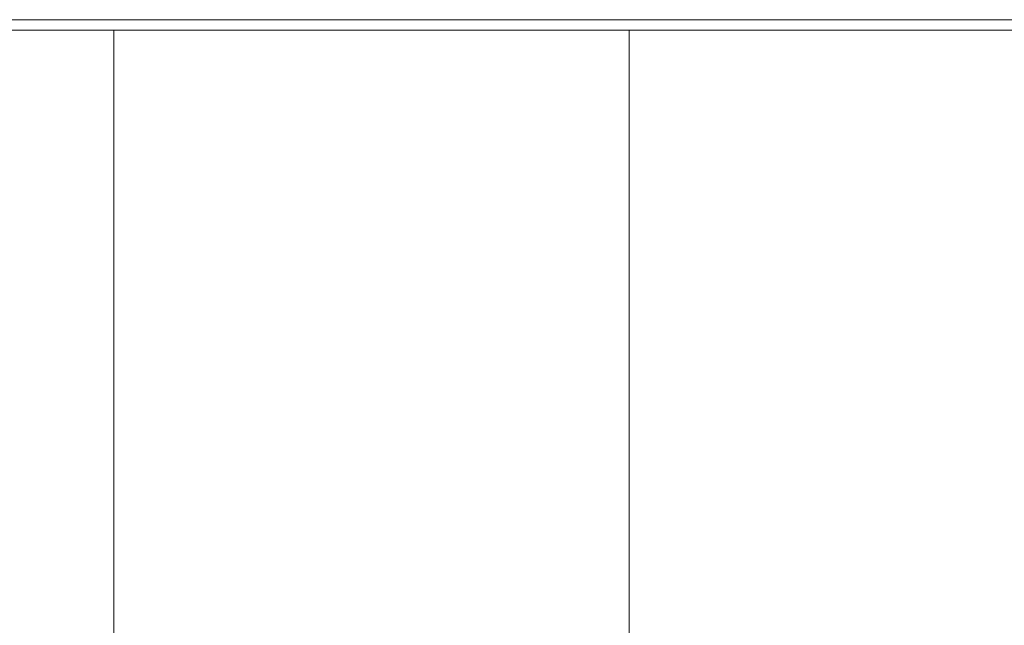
# Model space of a CAD drawing. Header units: millimetres. Extents: x -261 to 187, y -214 to 106.
# Tile 690 of 1056: x -210.22 to -207.75, y 15.76 to 17.28. Entities that reach past the tile are written whole.
import ezdxf

# ---------------------------------------------------------------- set-up
doc = ezdxf.new("R2010")
doc.units = ezdxf.units.MM
doc.header["$LTSCALE"] = 0.005
doc.header["$MEASUREMENT"] = 0
doc.layers.add('IFC-Laje-Contorno', color=9, linetype='Continuous', lineweight=5)
doc.layers.add('IFC-Parede-Contorno', color=9, linetype='Continuous', lineweight=5)

msp = doc.modelspace()

# ---------------------------------------------------------------- linework, layer by layer
at = {"layer": 'IFC-Laje-Contorno', "lineweight": 5}
for p, q in [((-209.9872, 4.1822), (-209.9872, 17.2548)), ((-208.695, 4.2152), (-208.695, 17.2548))]:
    msp.add_line(p, q, dxfattribs=at)
at = {"layer": 'IFC-Parede-Contorno', "lineweight": 5}
for p, q in [((-214.2659, 17.2812), (-208.2694, 17.2812)), ((-208.2694, 17.2812), (-206.4498, 17.2812)), ((-210.2731, 17.2548), (-209.4955, 17.2548)), ((-209.4955, 17.2548), (-205.4629, 17.2548))]:
    msp.add_line(p, q, dxfattribs=at)

doc.saveas('drawing.dxf')
